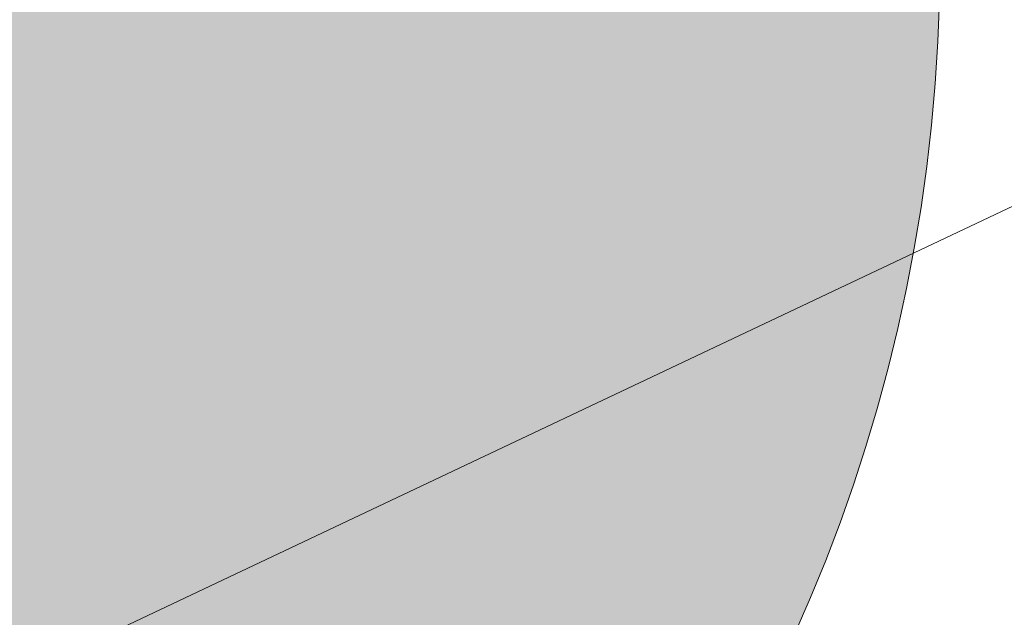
# Model space of a CAD drawing. Header units: metres. Extents: x 163628 to 167676, y 402708 to 405373.
# Tile 864 of 1056: x 166442.315 to 166443.511, y 404389.764 to 404390.49. Entities that reach past the tile are written whole.
import ezdxf

# ---------------------------------------------------------------- set-up
doc = ezdxf.new("R2010")
doc.units = ezdxf.units.M
doc.layers.get('0').update_dxf_attribs({"lineweight": 25})
for name, color, linetype, lineweight in [('X-CA190022.004-UO-BGT_Ondergrond$0$GE_479_BTDGroenvoorziening_grasenkruida_GEM', 253, 'Continuous', 9), ('X-CA190022.004-UO-BGT_Ondergrond$0$GE_541_OWTOever_slootkant_Vlak_GEM', 253, 'Continuous', 9), ('X-CA190022.004-UO-DWM_Beplanting$0$B-WE-GR-BOOM-S AFKOMSTIG UIT BGT', 252, 'Continuous', 0)]:
    doc.layers.add(name, color=color, linetype=linetype, lineweight=lineweight)
doc.layers.add('X-CA190022.004-UO-DWM_Beplanting$0$B-WE-GR-BOOM-S AFKOMSTIG UIT BOMENBESTAND GEMEENTE', color=252, linetype='Continuous')

# ---------------------------------------------------------------- blocks, each defined once
blk = doc.blocks.new('X-CA190022.004-UO-DWM_Beplanting$0$SGR-BOOM_01-SO')
at = {"color": 0, "linetype": 'ByBlock', "lineweight": 18}
blk.add_circle((0, 0), 2, dxfattribs=at)
blk = doc.blocks.new('X-CA190022.004-UO-DWM_Beplanting$0$IMGEOBoom')
at = {"transparency": 33554457}
h = blk.add_hatch(color=256, dxfattribs=at)
h.dxf.hatch_style = 1
edge = h.paths.add_edge_path()
edge.add_arc((0, 0), 100, 0, 360)
edge = h.paths.add_edge_path(flags=17)
edge.add_arc((0, 0), 12.5, 0, 360)
at = {"xscale": 50, "yscale": 50, "zscale": 50}
blk.add_blockref('X-CA190022.004-UO-DWM_Beplanting$0$SGR-BOOM_01-SO', (0, 0), dxfattribs=at)

msp = doc.modelspace()

# ---------------------------------------------------------------- linework, layer by layer
at = {"layer": 'X-CA190022.004-UO-BGT_Ondergrond$0$GE_479_BTDGroenvoorziening_grasenkruida_GEM', "flags": 128}
msp.add_lwpolyline([(166336.177, 404338.347), (166362.282, 404350.81), (166382.869, 404360.584), (166402.268, 404370.292), (166431.523, 404384.588), (166454.942, 404395.665), (166474.552, 404405.1), (166493.316, 404414.196), (166508.664, 404421.261), (166516.137, 404424.067), (166517.818, 404424.526), (166518.436, 404424.629), (166518.914, 404424.318), (166519.302, 404423.699), (166519.584, 404423.052), (166519.805, 404422.274), (166519.854, 404421.567), (166519.784, 404420.961), (166519.601, 404420.495), (166518.805, 404419.445), (166245.53, 404287.59)], dxfattribs=at)
at = {"layer": 'X-CA190022.004-UO-BGT_Ondergrond$0$GE_541_OWTOever_slootkant_Vlak_GEM', "flags": 128}
msp.add_lwpolyline([(166336.177, 404338.347), (166362.282, 404350.81), (166382.869, 404360.584), (166402.268, 404370.292), (166431.523, 404384.588), (166454.942, 404395.665), (166474.552, 404405.1), (166493.316, 404414.196), (166508.664, 404421.261), (166516.137, 404424.067), (166517.818, 404424.526), (166518.436, 404424.629), (166518.914, 404424.318), (166519.302, 404423.699), (166519.584, 404423.052), (166519.805, 404422.274), (166519.854, 404421.567), (166519.784, 404420.961), (166519.601, 404420.495), (166518.805, 404419.445)], dxfattribs=at)

# ---------------------------------------------------------------- block references
at = {"layer": 'X-CA190022.004-UO-DWM_Beplanting$0$B-WE-GR-BOOM-S AFKOMSTIG UIT BGT', "xscale": 0.02, "yscale": 0.02, "zscale": 0.02}
msp.add_blockref('X-CA190022.004-UO-DWM_Beplanting$0$IMGEOBoom', (166441.433, 404390.566), dxfattribs=at)
at = {"layer": 'X-CA190022.004-UO-DWM_Beplanting$0$B-WE-GR-BOOM-S AFKOMSTIG UIT BOMENBESTAND GEMEENTE', "xscale": 0.02, "yscale": 0.02, "zscale": 0.02}
msp.add_blockref('X-CA190022.004-UO-DWM_Beplanting$0$IMGEOBoom', (166441.433, 404390.566), dxfattribs=at)

doc.saveas('drawing.dxf')
